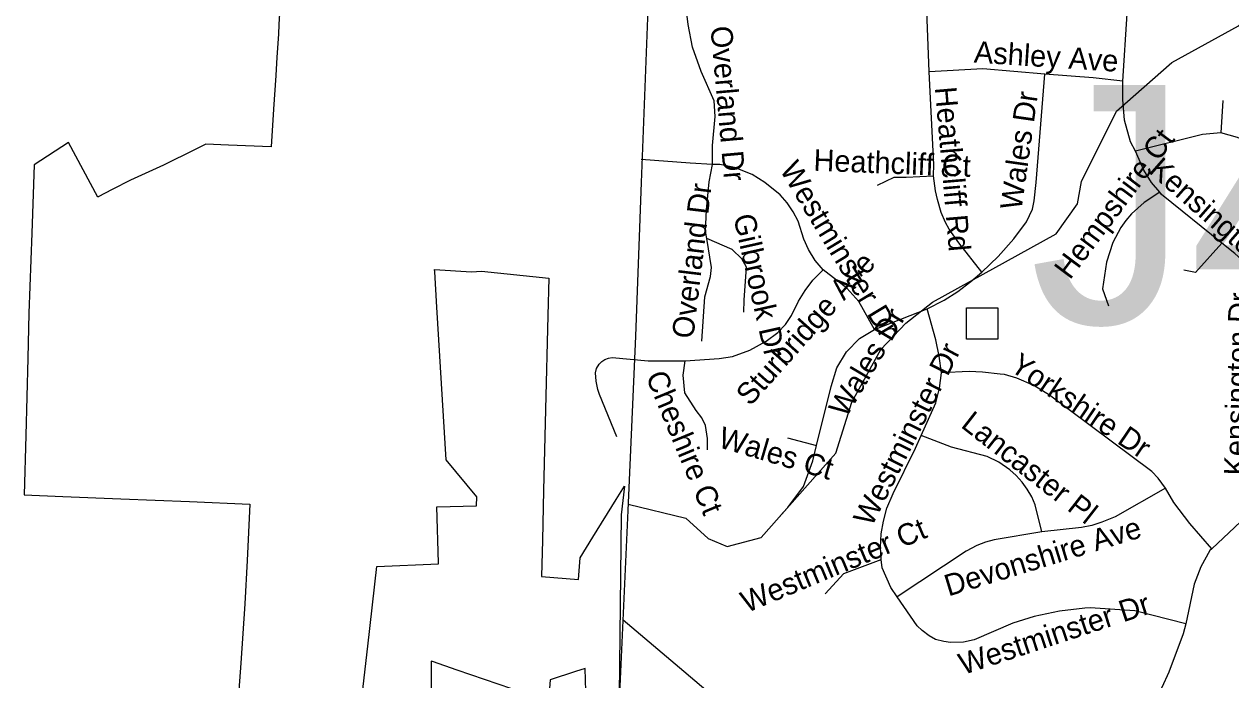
# Model space of a CAD drawing. Extents: x 1662474 to 1856135, y 779280 to 917889.
# Drawn here: x 1688031 to 1693341, y 806810 to 809695 of the extents above; entities that cross this region are included whole.
import ezdxf

# ---------------------------------------------------------------- set-up
doc = ezdxf.new("R2010")
doc.units = 0
for name, color, linetype in [('Exist Boundary Political City Limit New', 7, 'Continuous'), ('Exist Boundary Political CountyLine', 7, 'Continuous'), ('Exist Hydrographic Misc Water Feature', 7, 'Continuous'), ('Exist Road Non-System Structure Non-Sys Other Attributed CELL', 7, 'Continuous'), ('Exist Road Non-System Structure Non-Sys Other Number Label', 7, 'Continuous'), ('Exist Road Non-System Type 51', 7, 'Continuous'), ('Exist Road Non-System Type 51 Label', 7, 'Continuous'), ('Exist Utilities Electrical Transmission Line', 7, 'Continuous'), ('Map Preparation Boundary City Limit Buffer Line', 7, 'Continuous')]:
    doc.layers.add(name, color=color, linetype=linetype)

msp = doc.modelspace()

# ---------------------------------------------------------------- linework, layer by layer
at = {"layer": 'Exist Boundary Political City Limit New'}
for points in [[(1689157.8, 809788.9), (1689152.4, 809693), (1689150.1, 809651.1), (1689143.4, 809550), (1689138.2, 809468.8), (1689129.1, 809321.2), (1689118.9, 809155.4), (1688930.9, 809162.8), (1688831.4, 809166.6), (1688783.9, 809143.2), (1688644.5, 809073.9), (1688498.9, 809008), (1688418.2, 808966.6), (1688357.4, 808934.5)], [(1688357.4, 808934.5), (1688355, 808933.2), (1688226.2, 809173.5), (1688076.1, 809076.4), (1688064.8, 808774.4), (1688052.2, 808422.9), (1688046.8, 808225.7), (1688038, 807885), (1688031.2, 807623.7), (1688201.4, 807616.8), (1688457.5, 807606.4), (1688759.5, 807594.1), (1689025.1, 807583.2), (1689012, 807334.6), (1689002, 807144.3), (1688985.5, 806882.3), (1688966.6, 806645)], [(1689503.2, 806602.9), (1689543.9, 806957.8), (1689583.9, 807308.2), (1689855, 807319.5), (1689854.9, 807324.4), (1689847.1, 807570.9), (1690022, 807574.9), (1690023.4, 807615.5), (1689888.4, 807778.2), (1689876.1, 807969.6), (1689847.1, 808450.2), (1689837.9, 808604.4), (1689837.1, 808615.6), (1690000, 808604.7), (1690043.8, 808608.4), (1690340.6, 808577.1), (1690335.5, 808412.5), (1690325.8, 807999.6), (1690317.2, 807643.2), (1690312, 807424.1), (1690308.1, 807264.9), (1690471.4, 807251.4), (1690478.6, 807345.9), (1690534.4, 807436.7), (1690637, 807603.6), (1690672.9, 807662.2), (1690658.5, 807536.2), (1690650.1, 806742.6)], [(1690297.2, 806728.5), (1689937.1, 806852.2), (1689828.1, 806890), (1689822, 806892.2), (1689822, 806868.1), (1689821.9, 806815.7), (1689821.4, 806651.4)], [(1690502.5, 806759.9), (1690500.4, 806859.4), (1690457.6, 806845.6), (1690346.6, 806809.9), (1690339, 806714.1)]]:
    msp.add_lwpolyline(points, dxfattribs=at)
at = {"layer": 'Exist Boundary Political CountyLine'}
msp.add_lwpolyline([(1690347.6, 800042.9), (1690382.7, 800862.5), (1690417.8, 801672.6), (1690459.9, 802612.4), (1690490.6, 803379.9), (1690531.6, 804201.7), (1690578.3, 805157.6), (1690614.8, 805955.1), (1690649.3, 806683.1), (1690688.7, 807554.8), (1690723, 808322.5), (1690748.6, 808998.5), (1690777.2, 809760.4), (1690803.1, 810502.1), (1690838, 811298), (1690892.7, 812263.6), (1690949.1, 813375.2), (1690989.8, 814167.1)], dxfattribs=at)
at = {"layer": 'Exist Hydrographic Misc Water Feature'}
msp.add_lwpolyline([(1690689.9, 807582.2), (1690942.8, 807521.7), (1691041.8, 807431.1), (1691124.8, 807396.6), (1691274.8, 807436.2), (1691603.8, 807807), (1691672.8, 808032), (1691800.9, 808262.6), (1691910.9, 808378.5), (1692027.9, 808471.3), (1692572.9, 808772), (1692665.9, 808904.7), (1692683.8, 809002.8), (1692837.8, 809311.5), (1693081.8, 809526.5), (1693374.9, 809688), (1693492.9, 809787.3)], dxfattribs=at)
at = {"layer": 'Exist Road Non-System Structure Non-Sys Other Attributed CELL'}
msp.add_lwpolyline([(1692177.5, 808447.2), (1692316.4, 808447.2), (1692316.4, 808308.1), (1692177.5, 808308.1)], close=True, dxfattribs=at)
at = {"layer": 'Exist Road Non-System Type 51'}
for p, q in [((1693305.4, 809359.4), (1693297.5, 809216.1)), ((1691773.1, 808351.8), (1692005.4, 808441.8)), ((1691391.1, 807874.4), (1691518, 807841.2)), ((1693485.1, 807600.4), (1693257.1, 807386.4))]:
    msp.add_line(p, q, dxfattribs=at)
for points in [[(1692014, 809484.9), (1692005.1, 809715.8), (1692005.4, 810474.9), (1692024, 810718.1), (1692023.2, 810769.6), (1692013.5, 810852.5), (1691986.8, 810965.9)], [(1691060, 809078), (1691061, 809160.4), (1691071.5, 809287.9), (1691067.4, 809357.5), (1691009.9, 809487.2), (1690972.6, 809593.8), (1690952.9, 809693.5), (1690940.6, 809800.6)], [(1692866.5, 809444.4), (1692885.6, 809740.2), (1692891.6, 809785.9)], [(1692522.6, 809474.9), (1692250.2, 809498.8), (1692014, 809484.9)], [(1692032.4, 809027.9), (1692034.2, 809076.7), (1692014, 809484.9)], [(1692245.8, 808604), (1692318, 808672.5), (1692387, 808749.9), (1692442.4, 808824.8), (1692467.9, 808881.4), (1692476, 808917.4), (1692485.1, 808998.8), (1692522.6, 809474.9)], [(1692866.5, 809444.4), (1692735.2, 809458.9), (1692522.6, 809474.9)], [(1692921.6, 809135.8), (1692900.4, 809177.5), (1692873.4, 809271.7), (1692866.5, 809362.8), (1692866.5, 809444.4)], [(1693297.5, 809216.1), (1693217.1, 809209.5), (1692921.6, 809135.8)], [(1693541, 809105.6), (1693469.9, 809155.2), (1693371, 809196.6), (1693297.5, 809216.1)], [(1693028.4, 808955.4), (1692992.8, 808997.7), (1692958.1, 809052.2), (1692921.6, 809135.8)], [(1691060, 809078), (1690962.6, 809083.2), (1690747.1, 809099.5)], [(1691035.4, 808752.2), (1691029.9, 808782.8), (1691034.2, 808878.2), (1691045.2, 809000.4), (1691060, 809078)], [(1691547.6, 808614.2), (1691512.8, 808654.4), (1691483.1, 808703.2), (1691462.9, 808748.4), (1691436.9, 808827.4), (1691415.9, 808869.4), (1691389.4, 808908.2), (1691357.6, 808943.1), (1691291.2, 808998.5), (1691235.6, 809032.9), (1691157.4, 809064.4), (1691092.5, 809077.5), (1691060, 809078)], [(1691786.5, 808986.4), (1691860, 809021.6), (1691913.2, 809021.6), (1692032.4, 809027.9)], [(1692245.8, 808604), (1692144.5, 808732.6), (1692102.5, 808792.7), (1692085.9, 808821.6), (1692066.8, 808866.7), (1692050.2, 808923.9), (1692041.9, 808962), (1692032.4, 809027.9)], [(1693028.4, 808955.4), (1692959.9, 808910), (1692904.9, 808860.4), (1692879.6, 808831.5), (1692857.9, 808800.4), (1692822.1, 808734.4), (1692793.9, 808646.8), (1692777, 808530.8), (1692803.2, 808454.9)], [(1693301.1, 808731.2), (1693036.6, 808944.9), (1693028.4, 808955.4)], [(1691013.8, 808299.5), (1691026.6, 808494.9), (1691050.9, 808584.4), (1691055.5, 808624.4), (1691035.4, 808752.2)], [(1691198, 808427.6), (1691199.4, 808480.4), (1691210.6, 808625.8), (1691189.9, 808662.8), (1691146.6, 808702.7), (1691035.4, 808752.2)], [(1693301.1, 808731.2), (1693185.9, 808601.9), (1693135, 808612.7)], [(1693470.6, 808389.9), (1693474.1, 808444.4), (1693470.4, 808488.5), (1693459.4, 808536.8), (1693441, 808582.5), (1693418.8, 808620.5), (1693387.8, 808659.1), (1693359.4, 808685.4), (1693301.1, 808731.2)], [(1690939.8, 808214), (1691089.9, 808223.7), (1691148.1, 808232.9), (1691225.1, 808260.7), (1691296.5, 808300.4), (1691348.1, 808338.7), (1691381.5, 808372.8), (1691408.2, 808412.7), (1691439, 808475.9), (1691468.1, 808523.4), (1691502.2, 808567.8), (1691547.6, 808614.2)], [(1691773.1, 808351.8), (1691704.1, 808474.4), (1691651.9, 808532.4), (1691547.6, 808614.2)], [(1692005.4, 808441.8), (1692079.9, 808480.6), (1692140.5, 808518.4), (1692197.5, 808561.8), (1692245.8, 808604)], [(1692067.6, 808160.7), (1692057.1, 808233.4), (1692042.9, 808305.6), (1692005.4, 808441.8)], [(1691518, 807841.2), (1691582.6, 808100.4), (1691607.5, 808181.9), (1691650.2, 808253.6), (1691706.6, 808311.6), (1691773.1, 808351.8)], [(1690639.8, 807878.5), (1690563.4, 808064.9), (1690556.4, 808086.7), (1690548.6, 808123.2), (1690545, 808160.4), (1690549.5, 808179.9), (1690561, 808198.8), (1690572.9, 808210.6), (1690586.8, 808219.5), (1690602.2, 808225.5), (1690618.5, 808227.9), (1690777.4, 808214), (1690939.8, 808214)], [(1691039, 807821.6), (1691039, 807871.2), (1691029, 807928.9), (1691013.8, 807961.8), (1690988.6, 807994.2), (1690938.5, 808072.5), (1690931.1, 808150.2), (1690939.8, 808214)], [(1691978.4, 807885.1), (1692043.6, 808028.9), (1692060, 808092.4), (1692067.6, 808160.7)], [(1693053.6, 807653.6), (1693021.4, 807697.4), (1692993, 807726.9), (1692543.9, 808062.8), (1692474.1, 808105), (1692399.1, 808136.9), (1692345, 808152.9), (1692325.9, 808155.4), (1692247.9, 808163.4), (1692189.6, 808165.7), (1692067.6, 808160.7)], [(1691358.6, 807531.9), (1691392, 807567.8), (1691460.2, 807660.9), (1691501.4, 807773), (1691518, 807841.2)], [(1691802.5, 807339.4), (1691799.9, 807393.5), (1691803, 807451.5), (1691812.8, 807508.5), (1691827.6, 807564.7), (1691855.2, 807629.8), (1691953.9, 807829.4), (1691978.4, 807885.1)], [(1692510.1, 807461.2), (1692480.9, 807579.9), (1692465.1, 807614.8), (1692445.5, 807648.1), (1692423.2, 807679.9), (1692397.2, 807708.5), (1692368.6, 807734.4), (1692320.9, 807767), (1692268.6, 807791.9), (1692112.8, 807833.4), (1691978.4, 807885.1)], [(1693053.6, 807653.6), (1692832.6, 807526.9), (1692774.1, 807502.7), (1692729.5, 807489.4), (1692683.9, 807480.1), (1692510.1, 807461.2)], [(1693257.1, 807386.4), (1693161, 807496.9), (1693091.1, 807590.4), (1693053.6, 807653.6)], [(1692510.1, 807461.2), (1692300.4, 807425.5), (1692261.9, 807415), (1692224, 807400.4), (1692176.8, 807375.2), (1691872.9, 807175.4)], [(1693257.1, 807386.4), (1693248.9, 807378.2), (1693209.9, 807307.4), (1693179.9, 807230), (1693142.6, 807056.5)], [(1691556.6, 807187.5), (1691637.6, 807277.2), (1691802.5, 807339.4)], [(1691872.9, 807175.4), (1691845.5, 807216.1), (1691807.2, 807302.2), (1691802.5, 807339.4)], [(1693142.6, 807056.5), (1692919, 807113.5), (1692721.6, 807126.6), (1692699.4, 807125), (1692587, 807111.1), (1692476.2, 807088), (1692381.5, 807059.4), (1692212.1, 806985.7), (1692165.2, 806975.4), (1692107.8, 806973.9), (1692078.6, 806977.8), (1692041.9, 806987.2), (1692013.2, 807003.8), (1691982.5, 807026.9), (1691961.5, 807046.9), (1691872.9, 807175.4)], [(1693142.6, 807056.5), (1693131.1, 807011.9), (1693068.4, 806842.9), (1693037.6, 806775.2), (1692988, 806690.7), (1692972, 806668.9), (1692937.4, 806636.6), (1692895.6, 806614), (1692737.6, 806565.7), (1692705.1, 806559.2)]]:
    msp.add_lwpolyline(points, dxfattribs=at)
at = {"layer": 'Exist Utilities Electrical Transmission Line'}
msp.add_lwpolyline([(1690667, 807073.7), (1690933.6, 806848.3), (1691312.5, 806526.5), (1691736.7, 806164.4), (1692143.2, 805812.4), (1692470, 805535), (1692830.7, 805223.1), (1693263.3, 804850.9), (1693594.2, 804579.3), (1693733.4, 804448.4), (1694040.2, 804189.1), (1694380.9, 803897.6), (1694775.8, 803555.4), (1695108.4, 803273.9), (1695295.6, 803112.9), (1695566.6, 802881.6), (1695706.3, 802764.8), (1695999.3, 802513.4), (1696154.8, 802380.9), (1696469.3, 802109.3), (1696720.3, 801895.7), (1697055.3, 801612.2), (1697308.3, 801399), (1697413.9, 801312.5)], dxfattribs=at)
at = {"layer": 'Map Preparation Boundary City Limit Buffer Line'}
for points in [[(1689157.8, 809788.9), (1689152.4, 809693), (1689150.1, 809651.1), (1689143.4, 809550), (1689138.2, 809468.8), (1689129.1, 809321.2), (1689118.9, 809155.4), (1688930.9, 809162.8), (1688831.4, 809166.6), (1688783.9, 809143.2), (1688644.5, 809073.9), (1688498.9, 809008), (1688418.2, 808966.6), (1688357.4, 808934.5)], [(1688357.4, 808934.5), (1688355, 808933.2), (1688226.2, 809173.5), (1688076.1, 809076.4), (1688064.8, 808774.4), (1688052.2, 808422.9), (1688046.8, 808225.7), (1688038, 807885), (1688031.2, 807623.7), (1688201.4, 807616.8), (1688457.5, 807606.4), (1688759.5, 807594.1), (1689025.1, 807583.2), (1689012, 807334.6), (1689002, 807144.3), (1688985.5, 806882.3), (1688966.6, 806645)], [(1689503.2, 806602.9), (1689543.9, 806957.8), (1689583.9, 807308.2), (1689855, 807319.5), (1689854.9, 807324.4), (1689847.1, 807570.9), (1690022, 807574.9), (1690023.4, 807615.5), (1689888.4, 807778.2), (1689876.1, 807969.6), (1689847.1, 808450.2), (1689837.9, 808604.4), (1689837.1, 808615.6), (1690000, 808604.7), (1690043.8, 808608.4), (1690340.6, 808577.1), (1690335.5, 808412.5), (1690325.8, 807999.6), (1690317.2, 807643.2), (1690312, 807424.1), (1690308.1, 807264.9), (1690471.4, 807251.4), (1690478.6, 807345.9), (1690534.4, 807436.7), (1690637, 807603.6), (1690672.9, 807662.2), (1690658.5, 807536.2), (1690650.1, 806742.6)], [(1690297.2, 806728.5), (1689937.1, 806852.2), (1689828.1, 806890), (1689822, 806892.2), (1689822, 806868.1), (1689821.9, 806815.7), (1689821.4, 806651.4)], [(1690502.5, 806759.9), (1690500.4, 806859.4), (1690457.6, 806845.6), (1690346.6, 806809.9), (1690339, 806714.1)]]:
    msp.add_lwpolyline(points, dxfattribs=at)

# ---------------------------------------------------------------- texts
at = {"layer": 'Exist Road Non-System Structure Non-Sys Other Number Label'}
msp.add_text('J409', height=1049.86, dxfattribs=at).set_placement((1692455.3, 808377.6))
at = {"layer": 'Exist Road Non-System Type 51 Label'}
for s, rotation, p in [('Overland Dr', 275.0918, (1691051.3, 809682.8)), ('Ashley Ave', 356.2833, (1692209, 809526.3)), ('Heathcliff Rd', 274.9243, (1692038.7, 809415.9)), ('Wales Dr', 81.9159, (1692419.8, 808873.8)), ('Hempshire Ct', 53.2078, (1692633.2, 808566.6)), ('Heathcliff Ct', 357.7568, (1691503.7, 809050)), ('Westminster Dr', 301.1706, (1691353.5, 809055.5)), ('Kensington Dr', 318.798, (1692974.9, 809044.7)), ('Overland Dr', 83.1339, (1690975.4, 808307.9)), ('Gilbrook Dr', 282.6456, (1691151.4, 808848.7)), ('Sturbridge Ave', 48.4263, (1691226.4, 808010.3)), ('Kensington Dr', 88.5296, (1693406.4, 807708.1)), ('Wales Dr', 59.4544, (1691648.5, 807959)), ('Westminster Dr', 63.2336, (1691761, 807479.3)), ('Yorkshire Dr', 325.8562, (1692363.1, 808174.7)), ('Cheshire Ct', 292.6083, (1690764.9, 808145.8)), ('Lancaster Pl', 322.0143, (1692148.8, 807924.1)), ('Wales Ct', 343.569, (1691080.3, 807834.6)), ('Westminster Ct', 22.7054, (1691210.6, 807102.9)), ('Devonshire Ave', 17.0329, (1692098.4, 807176.1)), ('Westminster Dr', 18.2173, (1692163.5, 806830.4))]:
    msp.add_text(s, height=95, rotation=rotation, dxfattribs=at).set_placement(p)

doc.saveas('drawing.dxf')
